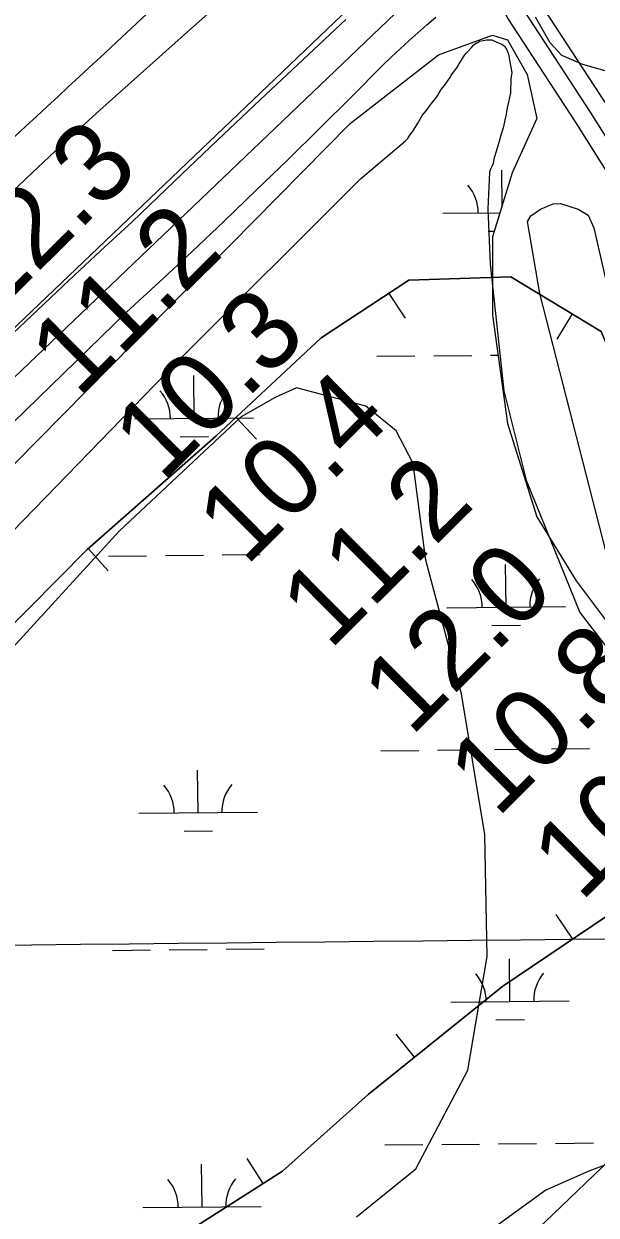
# Model space of a CAD drawing. Extents: x 3625074 to 3663148, y 511451 to 537151.
# Drawn here: x 3649468 to 3649951, y 528954 to 529959 of the extents above; entities that cross this region are included whole.
import ezdxf

# ---------------------------------------------------------------- set-up
doc = ezdxf.new("R2010")
doc.units = 0
for name, color, linetype in [('V-BORW-LINE', 7, 'Continuous'), ('V-GRID-MAJR', 7, 'Continuous'), ('V-LEVE-TOET', 7, 'Continuous'), ('V-RIVR-RANG', 7, 'Continuous'), ('V-ROAD-CNTR', 7, 'Continuous'), ('V-SITE-VEGE', 7, 'Continuous'), ('V-SURV-LINE', 7, 'Continuous'), ('V-TOPO-DPTH', 7, 'Continuous'), ('V-TOPO-MINR', 7, 'Continuous'), ('V-WETL-SWMP', 7, 'Continuous')]:
    doc.layers.add(name, color=color, linetype=linetype)

msp = doc.modelspace()

# ---------------------------------------------------------------- linework, layer by layer
at = {"layer": 'V-BORW-LINE'}
for p, q in [((3649776, 529731.2), (3649789.7, 529710.3)), ((3649930.5, 529714.1), (3649917.5, 529692.7)), ((3649647.1, 529626.6), (3649664.2, 529608.4)), ((3649522.6, 529515.9), (3649539.1, 529497.2)), ((3649931, 529186.6), (3649917, 529207.4)), ((3649797.6, 529087), (3649782, 529106.5)), ((3649669.9, 528980.4), (3649656.4, 529001.5))]:
    msp.add_line(p, q, dxfattribs=at)
for points in [[(3649211.8, 528964.1), (3649139, 529032.7), (3649105.4, 529127.6), (3649143.4, 529165.9), (3649242.3, 529235), (3649314.6, 529317.5), (3649422.1, 529414.8), (3649521.6, 529515.1), (3649630.1, 529610.7), (3649718.9, 529693.8), (3649792.8, 529742.3), (3649878.9, 529745.3), (3649955, 529699.2), (3649992.6, 529610.1), (3650032.8, 529502.3), (3650102.9, 529361.7), (3650080.1, 529265.5), (3650011.9, 529241.2), (3649872, 529146.8), (3649758.5, 529055.5), (3649686.3, 528990.9), (3649597.6, 528934.3)], [(3649597.6, 528934.3), (3649686.3, 528990.9), (3649758.5, 529055.5), (3649872, 529146.8), (3650011.9, 529241.2), (3650080.1, 529265.5), (3650102.9, 529361.7), (3650032.8, 529502.3), (3649992.6, 529610.1), (3649955, 529699.2), (3649878.9, 529745.3), (3649792.8, 529742.3), (3649718.9, 529693.8), (3649630.1, 529610.7), (3649521.6, 529515.1), (3649422.1, 529414.8), (3649314.6, 529317.5), (3649242.3, 529235), (3649143.4, 529165.9), (3649105.4, 529127.6), (3649139, 529032.7), (3649211.8, 528964.1)]]:
    msp.add_lwpolyline(points, dxfattribs=at)
msp.add_spline([(3650122.6, 529912.6), (3650065.1, 529939.4), (3649992.4, 529955.1), (3649945.2, 529986.3), (3649961.1, 529999), (3650051.2, 530076.9), (3650188.1, 530204), (3650327, 530321.4), (3650422.2, 530362.6), (3650532.4, 530322.9), (3650618.9, 530244.8), (3650716, 530141.5), (3650803, 529999.7), (3650741.2, 529876.4), (3650589.5, 529661.9), (3650462.2, 529573.7), (3650384.1, 529621.9), (3650345.8, 529765.9), (3650269.8, 529840.9), (3650192.5, 529875.8), (3650122.6, 529912.6)], degree=3, dxfattribs=at)
at = {"layer": 'V-GRID-MAJR'}
msp.add_spline([(3645021.4, 529136.9), (3650299.3, 529190.2), (3655577.2, 529244.4), (3660855.1, 529299.2)], degree=3, dxfattribs=at)
at = {"layer": 'V-LEVE-TOET'}
for points in [[(3649457, 529815.5), (3649475.5, 529833.3), (3649494.3, 529851), (3649513.2, 529868.5), (3649532.2, 529885.9), (3649603.5, 529949.6), (3649674.9, 530013.3)], [(3649426.7, 529591.1), (3649469.4, 529632.5), (3649512, 529673.9), (3649554.8, 529715.3), (3649582.3, 529740.8), (3649609.7, 529766.4), (3649637, 529792.2), (3649664, 529818.2), (3649691, 529844.3), (3649717.7, 529870.6), (3649744.4, 529897.1), (3649770.8, 529923.7), (3649778.1, 529930.7), (3649785.5, 529937.6), (3649792.9, 529944.4), (3649800.4, 529951.1), (3649808, 529957.7), (3649815.7, 529964.3)]]:
    msp.add_lwpolyline(points, dxfattribs=at)
at = {"layer": 'V-ROAD-CNTR'}
for points in [[(3649974.5, 530341.6), (3649940.7, 530270.8), (3649908.7, 530224.7), (3649880.4, 530170.6), (3649858.5, 530122.5), (3649851.2, 530095.4), (3649850.4, 530068.9), (3649862.8, 530028.4), (3649889.1, 529970.8), (3649945.6, 529884), (3650013.2, 529777.1), (3650096.2, 529655.1), (3650129.2, 529589.4), (3650135.8, 529530.6), (3650153.1, 529491.2)], [(3649868.8, 530060.1), (3649876.8, 530033.7), (3649902.2, 529978), (3649958.3, 529892.1), (3650025.7, 529785.4), (3650109.2, 529662.7), (3650143.8, 529593.7), (3650150.4, 529534.6), (3650166.8, 529497.3)], [(3649842.3, 530044.3), (3649848.7, 530023.1), (3649875.9, 529963.5), (3649933, 529875.9), (3650000.6, 529768.9), (3650083.2, 529647.5), (3650114.6, 529585.1), (3650121.1, 529526.7), (3650139.4, 529485.2)], [(3649453.7, 529692.5), (3649479.9, 529717.5), (3649506.3, 529742.4), (3649532.8, 529767.1), (3649559.4, 529791.6), (3649595.3, 529826), (3649631.2, 529860.3), (3649667.3, 529894.4), (3649703.5, 529928.4), (3649739.8, 529962.2)]]:
    msp.add_lwpolyline(points, dxfattribs=at)
msp.add_arc((3621691.4, 559883.7), 40894.1, 312.63312, 313.18067, dxfattribs=at)
at = {"layer": 'V-SITE-VEGE'}
for points in [[(3649962.2, 529917.8), (3649939.5, 529924.3), (3649921.8, 529931.8), (3649911.9, 529942.7), (3649899.6, 529964.2)], [(3649817, 529897.9), (3649818.3, 529900.5), (3649820.1, 529903.3), (3649823.7, 529907.7), (3649825.9, 529911.2), (3649827.7, 529913.3), (3649828.6, 529915.2), (3649830, 529917), (3649831.3, 529919.1), (3649832.7, 529920.8), (3649834.3, 529923.1), (3649834.7, 529924), (3649839.4, 529931.5), (3649841, 529933.6), (3649843, 529935.9), (3649845.7, 529938.7), (3649847.5, 529940.8), (3649849.8, 529942.5), (3649850.9, 529943), (3649852.5, 529943.9), (3649858.7, 529945.2), (3649862.9, 529945.2), (3649867.1, 529943.2), (3649871.2, 529941.5), (3649873.6, 529939.7), (3649875.2, 529937.4), (3649876.7, 529934), (3649877.2, 529931.5), (3649877.9, 529926.6), (3649879.7, 529917.7), (3649878.9, 529912.1), (3649878.6, 529900.4), (3649876.9, 529892.5), (3649875.6, 529887.7), (3649874.8, 529882.4), (3649873.8, 529877.5), (3649872.7, 529872), (3649871.6, 529868), (3649870.5, 529864.6), (3649868.8, 529858.5), (3649864.4, 529844.4), (3649863.8, 529840.9), (3649862.7, 529838.4), (3649861.8, 529836.1), (3649861.2, 529834), (3649860.7, 529833.4)], [(3648890.3, 528951.2), (3648890.2, 528958.1), (3648900.6, 528971.2), (3649068.7, 529142.6), (3649259.2, 529325.4), (3649411.8, 529482.7), (3649597.1, 529673.2), (3649752.1, 529827.8), (3649790, 529859.8), (3649791.8, 529861.5), (3649794.1, 529865.5), (3649795.9, 529867.6), (3649797.4, 529869.9), (3649800.3, 529874.8), (3649801.5, 529876.9), (3649804.1, 529881.3), (3649807.5, 529885.3), (3649810.2, 529889.3), (3649811.8, 529891.4), (3649814.5, 529894.6), (3649817, 529897.9)], [(3649860.7, 529833.4), (3649859.5, 529802.5), (3649861.3, 529755.9), (3649872.9, 529649.1), (3649891.8, 529573.8), (3649937.1, 529462), (3649996.6, 529384.7)], [(3649748.8, 528952.2), (3649798.8, 528992.8), (3649842.5, 529076.1), (3649858.8, 529171.9), (3649857, 529274.7), (3649837.3, 529393.4), (3649807.2, 529506.3), (3649796.5, 529587.8), (3649782.2, 529615.2), (3649756.4, 529636), (3649698, 529651.5), (3649680.2, 529643.4), (3649651.4, 529627.2), (3649548.4, 529530.8), (3649422.2, 529392.9)], [(3649977.6, 529003.3), (3649944.6, 528990.7), (3649908.4, 528974.9), (3649802.8, 528898.3)]]:
    msp.add_lwpolyline(points, dxfattribs=at)
msp.add_lwpolyline([(3649948.9, 529786.5), (3650006.4, 529534.3), (3650014.6, 529487.9), (3650005.7, 529472), (3649967.7, 529480.1), (3649903.3, 529731.3), (3649892.9, 529792), (3649895.6, 529796.7), (3649903.8, 529802.3), (3649914.4, 529806.7), (3649920.8, 529807.2), (3649935.7, 529802.4), (3649944.1, 529797.1)], close=True, dxfattribs=at)
at = {"layer": 'V-SURV-LINE'}
for points in [[(3649325.4, 529573.6), (3650264.7, 530471)], [(3650285.4, 530449.3), (3649346.1, 529551.9)]]:
    msp.add_lwpolyline(points, dxfattribs=at)
at = {"layer": 'V-TOPO-DPTH'}
msp.add_lwpolyline([(3649316, 528380.9), (3649962.4, 529000.3), (3649993, 529029.6), (3650023.6, 529059.1), (3650054.1, 529088.6), (3650084.6, 529118.1), (3650139.7, 529171.4), (3650142.6, 529174.3), (3650145.6, 529177.2), (3650148.5, 529180.1), (3650151.4, 529183), (3650906.2, 529937.7)], dxfattribs=at)
at = {"layer": 'V-TOPO-MINR'}
msp.add_lwpolyline([(3650906.2, 529937.7), (3650151.4, 529183), (3650148.5, 529180.1), (3650145.6, 529177.2), (3650142.6, 529174.3), (3650139.7, 529171.4), (3650084.6, 529118.1), (3650054.1, 529088.6), (3650023.6, 529059.1), (3649993, 529029.6), (3649962.4, 529000.3), (3649316, 528380.9)], dxfattribs=at)
at = {"layer": 'V-WETL-SWMP'}
for p, q in [((3649871.4, 529804.9), (3649871.1, 529835.3)), ((3649821.4, 529798.8), (3649869.7, 529799.3)), ((3649859.6, 529783.8), (3649864.9, 529783.8)), ((3649765.8, 529678.2), (3649797.8, 529678.5)), ((3649813.8, 529678.6), (3649845.8, 529679)), ((3649861.8, 529679.1), (3649868, 529679.2)), ((3649611.7, 529625.9), (3649611.4, 529661.9)), ((3649561.7, 529625.4), (3649661.7, 529626.4)), ((3649599.9, 529610.3), (3649623.9, 529610.6)), ((3649539.5, 529509.7), (3649571.5, 529510)), ((3649587.5, 529510.2), (3649619.5, 529510.5)), ((3649635.5, 529510.7), (3649667.5, 529511)), ((3649874.8, 529466.6), (3649874.4, 529502.6)), ((3649824.8, 529466.1), (3649924.8, 529467.1)), ((3649862.9, 529451.1), (3649886.9, 529451.3)), ((3649769.1, 529345.5), (3649801.1, 529345.8)), ((3649817.1, 529346), (3649849.1, 529346.3)), ((3649865.1, 529346.5), (3649897.1, 529346.8)), ((3649913.1, 529347), (3649945.1, 529347.3)), ((3649615.1, 529293.2), (3649614.7, 529329.2)), ((3649565.1, 529292.7), (3649665.1, 529293.7)), ((3649603.2, 529277.7), (3649627.2, 529277.9)), ((3649638.8, 529178), (3649670.8, 529178.3)), ((3649542.8, 529177.1), (3649574.8, 529177.4)), ((3649590.8, 529177.5), (3649622.8, 529177.9)), ((3649878.1, 529134), (3649877.8, 529170)), ((3649828.1, 529133.5), (3649928.1, 529134.5)), ((3649866.3, 529118.4), (3649890.3, 529118.7)), ((3649772.5, 529012.9), (3649804.5, 529013.2)), ((3649820.5, 529013.3), (3649852.5, 529013.7)), ((3649868.5, 529013.8), (3649900.5, 529014.1)), ((3649916.5, 529014.3), (3649948.5, 529014.6)), ((3649618.4, 528960.6), (3649618, 528996.6)), ((3649568.4, 528960.1), (3649668.4, 528961.1))]:
    msp.add_line(p, q, dxfattribs=at)
msp.add_lwpolyline([(3649440.4, 529567.6), (3649743.2, 529874.5), (3649817.8, 529932.6), (3649863.5, 529949.2), (3649875.9, 529945), (3649892.5, 529916), (3649900.8, 529878.7), (3649880, 529833), (3649863.5, 529779.1), (3649863.5, 529712.8), (3649875.9, 529621.5), (3649900.8, 529542.7), (3649934, 529488.8), (3649983.7, 529422.4), (3650037.7, 529389.2), (3650066.7, 529380.9)], dxfattribs=at)
for centre, start, end in [((3649816.2, 529799.2), 359.8032, 41.3469), ((3649556.5, 529625.8), 359.8032, 41.3469), ((3649667, 529626.9), 139.8032, 181.3468), ((3649819.5, 529466.6), 359.8032, 41.3469), ((3649930, 529467.7), 139.8032, 181.3468), ((3649559.8, 529293.1), 359.8032, 41.3469), ((3649670.3, 529294.2), 139.8032, 181.3468), ((3649822.9, 529133.9), 359.8032, 41.3469), ((3649933.3, 529135), 139.8032, 181.3468), ((3649563.2, 528960.5), 359.8032, 41.3469), ((3649673.6, 528961.6), 139.8032, 181.3468)]:
    msp.add_arc(centre, 35.2, start, end, dxfattribs=at)

# ---------------------------------------------------------------- texts
at = {"layer": 'V-RIVR-RANG'}
for s, p in [('12.3', (3649443.5, 529712.8)), ('11.2', (3649514.2, 529642)), ('10.3', (3649584.8, 529571.2)), ('10.4', (3649655.4, 529500.4)), ('11.2', (3649726, 529429.6)), ('12.0', (3649794.6, 529356.7)), ('10.8', (3649867.3, 529288)), ('10.7', (3649937.9, 529217.2))]:
    msp.add_text(s, height=67, rotation=44.7883, dxfattribs=at).set_placement(p)

doc.saveas('drawing.dxf')
